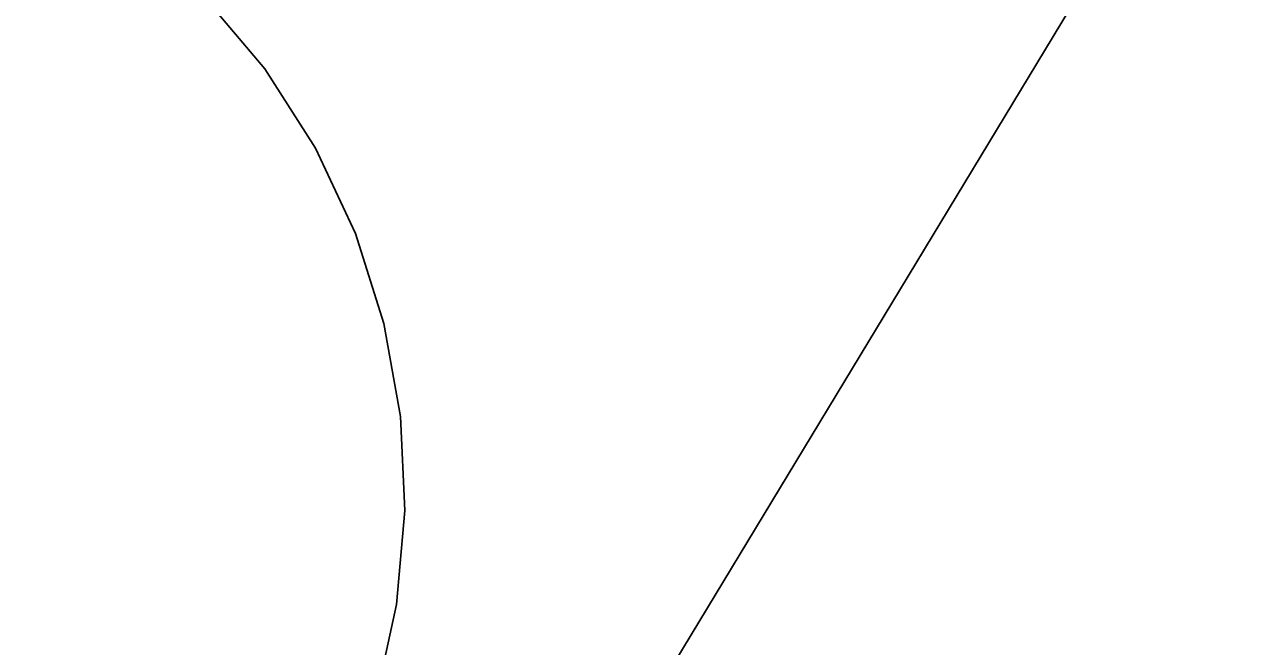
# Model space of a CAD drawing. Extents: x 6540402 to 6566579, y 5525343 to 5532423.
# Drawn here: x 6544561.0728 to 6544561.4985, y 5526303.573 to 5526303.7888 of the extents above; entities that cross this region are included whole.
import ezdxf

# ---------------------------------------------------------------- set-up
doc = ezdxf.new("R2010")
doc.units = 0
doc.layers.add('IR_ps_geometria', color=7, linetype='Continuous')
doc.layers.add('TOR_PS_OPIS_T-symbole geometrii', color=7, linetype='Continuous')

msp = doc.modelspace()

# ---------------------------------------------------------------- linework, layer by layer
at = {"layer": 'IR_ps_geometria'}
for points in [[(6544561.34296, 5526304.26705), (6544561.08417, 5526303.83923), (6544561.11099, 5526303.82051), (6544561.13513, 5526303.79845), (6544561.15618, 5526303.77343), (6544561.17379, 5526303.74587), (6544561.18766, 5526303.71626), (6544561.19753, 5526303.68508), (6544561.20326, 5526303.65288), (6544561.20473, 5526303.62022), (6544561.20192, 5526303.58764), (6544561.19489, 5526303.5557)], [(6544561.34296, 5526304.26705), (6544561.08417, 5526303.83923), (6544561.11099, 5526303.82051), (6544561.13513, 5526303.79845), (6544561.15618, 5526303.77343), (6544561.17379, 5526303.74587), (6544561.18766, 5526303.71626), (6544561.19753, 5526303.68508), (6544561.20326, 5526303.65288), (6544561.20473, 5526303.62022), (6544561.20192, 5526303.58764), (6544561.19489, 5526303.5557)], [(6544561.34296, 5526304.26705), (6544561.08417, 5526303.83923), (6544561.11099, 5526303.82051), (6544561.13513, 5526303.79845), (6544561.15618, 5526303.77343), (6544561.17379, 5526303.74587), (6544561.18766, 5526303.71626), (6544561.19753, 5526303.68508), (6544561.20326, 5526303.65288), (6544561.20473, 5526303.62022), (6544561.20192, 5526303.58764), (6544561.19489, 5526303.5557)], [(6544561.34296, 5526304.26705), (6544561.08417, 5526303.83923), (6544561.11099, 5526303.82051), (6544561.13513, 5526303.79845), (6544561.15618, 5526303.77343), (6544561.17379, 5526303.74587), (6544561.18766, 5526303.71626), (6544561.19753, 5526303.68508), (6544561.20326, 5526303.65288), (6544561.20473, 5526303.62022), (6544561.20192, 5526303.58764), (6544561.19489, 5526303.5557)], [(6544561.34296, 5526304.26705), (6544561.08417, 5526303.83923), (6544561.11099, 5526303.82051), (6544561.13513, 5526303.79845), (6544561.15618, 5526303.77343), (6544561.17379, 5526303.74587), (6544561.18766, 5526303.71626), (6544561.19753, 5526303.68508), (6544561.20326, 5526303.65288), (6544561.20473, 5526303.62022), (6544561.20192, 5526303.58764), (6544561.19489, 5526303.5557)], [(6544561.34296, 5526304.26705), (6544561.08417, 5526303.83923), (6544561.11099, 5526303.82051), (6544561.13513, 5526303.79845), (6544561.15618, 5526303.77343), (6544561.17379, 5526303.74587), (6544561.18766, 5526303.71626), (6544561.19753, 5526303.68508), (6544561.20326, 5526303.65288), (6544561.20473, 5526303.62022), (6544561.20192, 5526303.58764), (6544561.19489, 5526303.5557)], [(6544561.34296, 5526304.26705), (6544561.08417, 5526303.83923), (6544561.11099, 5526303.82051), (6544561.13513, 5526303.79845), (6544561.15618, 5526303.77343), (6544561.17379, 5526303.74587), (6544561.18766, 5526303.71626), (6544561.19753, 5526303.68508), (6544561.20326, 5526303.65288), (6544561.20473, 5526303.62022), (6544561.20192, 5526303.58764), (6544561.19489, 5526303.5557)], [(6544561.34296, 5526304.26705), (6544561.08417, 5526303.83923), (6544561.11099, 5526303.82051), (6544561.13513, 5526303.79845), (6544561.15618, 5526303.77343), (6544561.17379, 5526303.74587), (6544561.18766, 5526303.71626), (6544561.19753, 5526303.68508), (6544561.20326, 5526303.65288), (6544561.20473, 5526303.62022), (6544561.20192, 5526303.58764), (6544561.19489, 5526303.5557)], [(6544561.34296, 5526304.26705), (6544561.08417, 5526303.83923), (6544561.11099, 5526303.82051), (6544561.13513, 5526303.79845), (6544561.15618, 5526303.77343), (6544561.17379, 5526303.74587), (6544561.18766, 5526303.71626), (6544561.19753, 5526303.68508), (6544561.20326, 5526303.65288), (6544561.20473, 5526303.62022), (6544561.20192, 5526303.58764), (6544561.19489, 5526303.5557)], [(6544561.34296, 5526304.26705), (6544561.08417, 5526303.83923), (6544561.11099, 5526303.82051), (6544561.13513, 5526303.79845), (6544561.15618, 5526303.77343), (6544561.17379, 5526303.74587), (6544561.18766, 5526303.71626), (6544561.19753, 5526303.68508), (6544561.20326, 5526303.65288), (6544561.20473, 5526303.62022), (6544561.20192, 5526303.58764), (6544561.19489, 5526303.5557)], [(6544561.34296, 5526304.26705), (6544561.08417, 5526303.83923), (6544561.11099, 5526303.82051), (6544561.13513, 5526303.79845), (6544561.15618, 5526303.77343), (6544561.17379, 5526303.74587), (6544561.18766, 5526303.71626), (6544561.19753, 5526303.68508), (6544561.20326, 5526303.65288), (6544561.20473, 5526303.62022), (6544561.20192, 5526303.58764), (6544561.19489, 5526303.5557)], [(6544561.34296, 5526304.26705), (6544561.08417, 5526303.83923), (6544561.11099, 5526303.82051), (6544561.13513, 5526303.79845), (6544561.15618, 5526303.77343), (6544561.17379, 5526303.74587), (6544561.18766, 5526303.71626), (6544561.19753, 5526303.68508), (6544561.20326, 5526303.65288), (6544561.20473, 5526303.62022), (6544561.20192, 5526303.58764), (6544561.19489, 5526303.5557)], [(6544561.34296, 5526304.26705), (6544561.08417, 5526303.83923), (6544561.11099, 5526303.82051), (6544561.13513, 5526303.79845), (6544561.15618, 5526303.77343), (6544561.17379, 5526303.74587), (6544561.18766, 5526303.71626), (6544561.19753, 5526303.68508), (6544561.20326, 5526303.65288), (6544561.20473, 5526303.62022), (6544561.20192, 5526303.58764), (6544561.19489, 5526303.5557)], [(6544561.34296, 5526304.26705), (6544561.08417, 5526303.83923), (6544561.11099, 5526303.82051), (6544561.13513, 5526303.79845), (6544561.15618, 5526303.77343), (6544561.17379, 5526303.74587), (6544561.18766, 5526303.71626), (6544561.19753, 5526303.68508), (6544561.20326, 5526303.65288), (6544561.20473, 5526303.62022), (6544561.20192, 5526303.58764), (6544561.19489, 5526303.5557)], [(6544561.34296, 5526304.26705), (6544561.08417, 5526303.83923), (6544561.11099, 5526303.82051), (6544561.13513, 5526303.79845), (6544561.15618, 5526303.77343), (6544561.17379, 5526303.74587), (6544561.18766, 5526303.71626), (6544561.19753, 5526303.68508), (6544561.20326, 5526303.65288), (6544561.20473, 5526303.62022), (6544561.20192, 5526303.58764), (6544561.19489, 5526303.5557)], [(6544561.34296, 5526304.26705), (6544561.08417, 5526303.83923), (6544561.11099, 5526303.82051), (6544561.13513, 5526303.79845), (6544561.15618, 5526303.77343), (6544561.17379, 5526303.74587), (6544561.18766, 5526303.71626), (6544561.19753, 5526303.68508), (6544561.20326, 5526303.65288), (6544561.20473, 5526303.62022), (6544561.20192, 5526303.58764), (6544561.19489, 5526303.5557)], [(6544561.21357, 5526304.05314), (6544561.08417, 5526303.83923), (6544561.11099, 5526303.82051), (6544561.13513, 5526303.79845), (6544561.15618, 5526303.77343), (6544561.17379, 5526303.74587), (6544561.18766, 5526303.71626), (6544561.19753, 5526303.68508), (6544561.20326, 5526303.65288), (6544561.20473, 5526303.62022), (6544561.20192, 5526303.58764), (6544561.19489, 5526303.5557)], [(6544561.21357, 5526304.05314), (6544561.08417, 5526303.83923), (6544561.11099, 5526303.82051), (6544561.13513, 5526303.79845), (6544561.15618, 5526303.77343), (6544561.17379, 5526303.74587), (6544561.18766, 5526303.71626), (6544561.19753, 5526303.68508), (6544561.20326, 5526303.65288), (6544561.20473, 5526303.62022), (6544561.20192, 5526303.58764), (6544561.19489, 5526303.5557)], [(6544561.21357, 5526304.05314), (6544561.08417, 5526303.83923), (6544561.11099, 5526303.82051), (6544561.13513, 5526303.79845), (6544561.15618, 5526303.77343), (6544561.17379, 5526303.74587), (6544561.18766, 5526303.71626), (6544561.19753, 5526303.68508), (6544561.20326, 5526303.65288), (6544561.20473, 5526303.62022), (6544561.20192, 5526303.58764), (6544561.19489, 5526303.5557)], [(6544561.21357, 5526304.05314), (6544561.08417, 5526303.83923), (6544561.11099, 5526303.82051), (6544561.13513, 5526303.79845), (6544561.15618, 5526303.77343), (6544561.17379, 5526303.74587), (6544561.18766, 5526303.71626), (6544561.19753, 5526303.68508), (6544561.20326, 5526303.65288), (6544561.20473, 5526303.62022), (6544561.20192, 5526303.58764), (6544561.19489, 5526303.5557)], [(6544561.21357, 5526304.05314), (6544561.08417, 5526303.83923), (6544561.11099, 5526303.82051), (6544561.13513, 5526303.79845), (6544561.15618, 5526303.77343), (6544561.17379, 5526303.74587), (6544561.18766, 5526303.71626), (6544561.19753, 5526303.68508), (6544561.20326, 5526303.65288), (6544561.20473, 5526303.62022), (6544561.20192, 5526303.58764), (6544561.19489, 5526303.5557)], [(6544561.21357, 5526304.05314), (6544561.08417, 5526303.83923), (6544561.11099, 5526303.82051), (6544561.13513, 5526303.79845), (6544561.15618, 5526303.77343), (6544561.17379, 5526303.74587), (6544561.18766, 5526303.71626), (6544561.19753, 5526303.68508), (6544561.20326, 5526303.65288), (6544561.20473, 5526303.62022), (6544561.20192, 5526303.58764), (6544561.19489, 5526303.5557)], [(6544561.21357, 5526304.05314), (6544561.08417, 5526303.83923), (6544561.11099, 5526303.82051), (6544561.13513, 5526303.79845), (6544561.15618, 5526303.77343), (6544561.17379, 5526303.74587), (6544561.18766, 5526303.71626), (6544561.19753, 5526303.68508), (6544561.20326, 5526303.65288), (6544561.20473, 5526303.62022), (6544561.20192, 5526303.58764), (6544561.19489, 5526303.5557)], [(6544561.21357, 5526304.05314), (6544561.08417, 5526303.83923), (6544561.11099, 5526303.82051), (6544561.13513, 5526303.79845), (6544561.15618, 5526303.77343), (6544561.17379, 5526303.74587), (6544561.18766, 5526303.71626), (6544561.19753, 5526303.68508), (6544561.20326, 5526303.65288), (6544561.20473, 5526303.62022), (6544561.20192, 5526303.58764), (6544561.19489, 5526303.5557)], [(6544561.21357, 5526304.05314), (6544561.08417, 5526303.83923), (6544561.11099, 5526303.82051), (6544561.13513, 5526303.79845), (6544561.15618, 5526303.77343), (6544561.17379, 5526303.74587), (6544561.18766, 5526303.71626), (6544561.19753, 5526303.68508), (6544561.20326, 5526303.65288), (6544561.20473, 5526303.62022), (6544561.20192, 5526303.58764), (6544561.19489, 5526303.5557)], [(6544561.21357, 5526304.05314), (6544561.08417, 5526303.83923), (6544561.11099, 5526303.82051), (6544561.13513, 5526303.79845), (6544561.15618, 5526303.77343), (6544561.17379, 5526303.74587), (6544561.18766, 5526303.71626), (6544561.19753, 5526303.68508), (6544561.20326, 5526303.65288), (6544561.20473, 5526303.62022), (6544561.20192, 5526303.58764), (6544561.19489, 5526303.5557)], [(6544561.21357, 5526304.05314), (6544561.08417, 5526303.83923), (6544561.11099, 5526303.82051), (6544561.13513, 5526303.79845), (6544561.15618, 5526303.77343), (6544561.17379, 5526303.74587), (6544561.18766, 5526303.71626), (6544561.19753, 5526303.68508), (6544561.20326, 5526303.65288), (6544561.20473, 5526303.62022), (6544561.20192, 5526303.58764), (6544561.19489, 5526303.5557)], [(6544561.21357, 5526304.05314), (6544561.08417, 5526303.83923), (6544561.11099, 5526303.82051), (6544561.13513, 5526303.79845), (6544561.15618, 5526303.77343), (6544561.17379, 5526303.74587), (6544561.18766, 5526303.71626), (6544561.19753, 5526303.68508), (6544561.20326, 5526303.65288), (6544561.20473, 5526303.62022), (6544561.20192, 5526303.58764), (6544561.19489, 5526303.5557)], [(6544561.21357, 5526304.05314), (6544561.08417, 5526303.83923), (6544561.11099, 5526303.82051), (6544561.13513, 5526303.79845), (6544561.15618, 5526303.77343), (6544561.17379, 5526303.74587), (6544561.18766, 5526303.71626), (6544561.19753, 5526303.68508), (6544561.20326, 5526303.65288), (6544561.20473, 5526303.62022), (6544561.20192, 5526303.58764), (6544561.19489, 5526303.5557)], [(6544561.21357, 5526304.05314), (6544561.08417, 5526303.83923), (6544561.11099, 5526303.82051), (6544561.13513, 5526303.79845), (6544561.15618, 5526303.77343), (6544561.17379, 5526303.74587), (6544561.18766, 5526303.71626), (6544561.19753, 5526303.68508), (6544561.20326, 5526303.65288), (6544561.20473, 5526303.62022), (6544561.20192, 5526303.58764), (6544561.19489, 5526303.5557)], [(6544561.21357, 5526304.05314), (6544561.08417, 5526303.83923), (6544561.11099, 5526303.82051), (6544561.13513, 5526303.79845), (6544561.15618, 5526303.77343), (6544561.17379, 5526303.74587), (6544561.18766, 5526303.71626), (6544561.19753, 5526303.68508), (6544561.20326, 5526303.65288), (6544561.20473, 5526303.62022), (6544561.20192, 5526303.58764), (6544561.19489, 5526303.5557)], [(6544561.21357, 5526304.05314), (6544561.08417, 5526303.83923), (6544561.11099, 5526303.82051), (6544561.13513, 5526303.79845), (6544561.15618, 5526303.77343), (6544561.17379, 5526303.74587), (6544561.18766, 5526303.71626), (6544561.19753, 5526303.68508), (6544561.20326, 5526303.65288), (6544561.20473, 5526303.62022), (6544561.20192, 5526303.58764), (6544561.19489, 5526303.5557)], [(6544561.21357, 5526304.05314), (6544561.08417, 5526303.83923), (6544561.11099, 5526303.82051), (6544561.13513, 5526303.79845), (6544561.15618, 5526303.77343), (6544561.17379, 5526303.74587), (6544561.18766, 5526303.71626), (6544561.19753, 5526303.68508), (6544561.20326, 5526303.65288), (6544561.20473, 5526303.62022), (6544561.20192, 5526303.58764), (6544561.19489, 5526303.5557)], [(6544561.21357, 5526304.05314), (6544561.08417, 5526303.83923), (6544561.11099, 5526303.82051), (6544561.13513, 5526303.79845), (6544561.15618, 5526303.77343), (6544561.17379, 5526303.74587), (6544561.18766, 5526303.71626), (6544561.19753, 5526303.68508), (6544561.20326, 5526303.65288), (6544561.20473, 5526303.62022), (6544561.20192, 5526303.58764), (6544561.19489, 5526303.5557)], [(6544561.21357, 5526304.05314), (6544561.08417, 5526303.83923), (6544561.11099, 5526303.82051), (6544561.13513, 5526303.79845), (6544561.15618, 5526303.77343), (6544561.17379, 5526303.74587), (6544561.18766, 5526303.71626), (6544561.19753, 5526303.68508), (6544561.20326, 5526303.65288), (6544561.20473, 5526303.62022), (6544561.20192, 5526303.58764), (6544561.19489, 5526303.5557)]]:
    msp.add_lwpolyline(points, dxfattribs=at)
at = {"layer": 'TOR_PS_OPIS_T-symbole geometrii'}
msp.add_line((6544560.76575, 5526302.68712), (6544562.31848, 5526305.25403), dxfattribs=at)

doc.saveas('drawing.dxf')
